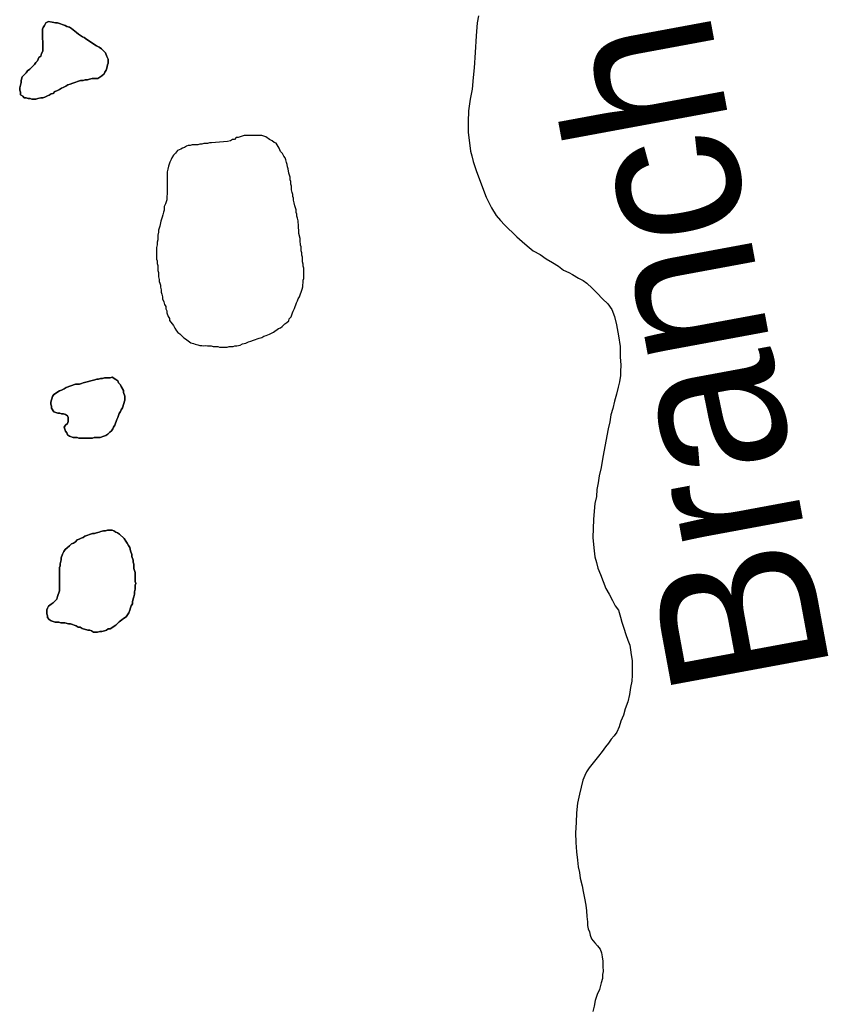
# Model space of a CAD drawing. Extents: x 103424 to 290657, y 38711 to 110967.
# Drawn here: x 214250.9266 to 214251.1664, y 40211.8219 to 40212.115 of the extents above; entities that cross this region are included whole.
import ezdxf

# ---------------------------------------------------------------- set-up
doc = ezdxf.new("R2010")
doc.units = 0
for name, color, linetype in [('GM_X_Minor_Lake', 7, 'Continuous'), ('GM_X_Minor_River', 7, 'Continuous'), ('GM_X_Minor_River_Text', 7, 'Continuous')]:
    doc.layers.add(name, color=color, linetype=linetype)

msp = doc.modelspace()

# ---------------------------------------------------------------- linework, layer by layer
at = {"layer": 'GM_X_Minor_Lake'}
for points in [[(214250.93626, 40212.11425), (214250.93512, 40212.11443), (214250.93436, 40212.11405), (214250.93398, 40212.11329), (214250.9336, 40212.11272), (214250.93341, 40212.11215), (214250.93343, 40212.10568), (214250.93305, 40212.10492), (214250.93286, 40212.10416), (214250.9323, 40212.10378), (214250.93192, 40212.10283), (214250.93135, 40212.10226), (214250.93097, 40212.10168), (214250.92965, 40212.10035), (214250.92889, 40212.09978), (214250.92851, 40212.09921), (214250.92737, 40212.09806), (214250.927, 40212.09692), (214250.927, 40212.09635), (214250.92662, 40212.09483), (214250.92662, 40212.09407), (214250.92681, 40212.0935), (214250.92682, 40212.09274), (214250.92758, 40212.09236), (214250.92796, 40212.09179), (214250.92853, 40212.09179), (214250.9291, 40212.09161), (214250.92967, 40212.09161), (214250.93024, 40212.09142), (214250.93138, 40212.09142), (214250.93195, 40212.09162), (214250.9329, 40212.09181), (214250.93347, 40212.09181), (214250.93404, 40212.092), (214250.9348, 40212.09239), (214250.93536, 40212.09258), (214250.93593, 40212.09296), (214250.9365, 40212.09315), (214250.93707, 40212.09372), (214250.93764, 40212.09392)], [(214250.93626, 40212.11425), (214250.93721, 40212.11406), (214250.93778, 40212.11406), (214250.94006, 40212.11331), (214250.94063, 40212.11293), (214250.94139, 40212.11274), (214250.94196, 40212.11237), (214250.94348, 40212.11123), (214250.94405, 40212.11066), (214250.9452, 40212.10991), (214250.94577, 40212.10972), (214250.94653, 40212.10915), (214250.94938, 40212.10726), (214250.95014, 40212.10688), (214250.9509, 40212.10631), (214250.95205, 40212.10518), (214250.95243, 40212.10404), (214250.95281, 40212.10328), (214250.95281, 40212.10214), (214250.95263, 40212.10157), (214250.95244, 40212.10062), (214250.95225, 40212.10005), (214250.95187, 40212.09948), (214250.95168, 40212.09891), (214250.95092, 40212.09833), (214250.94979, 40212.09757), (214250.94808, 40212.09756), (214250.94732, 40212.09737), (214250.94675, 40212.09718), (214250.94599, 40212.09717), (214250.94542, 40212.09698), (214250.94466, 40212.09698), (214250.94238, 40212.09621), (214250.94162, 40212.09583), (214250.94087, 40212.09564), (214250.9403, 40212.09525), (214250.93954, 40212.09487), (214250.93897, 40212.09468), (214250.9384, 40212.0943), (214250.93764, 40212.09392), (214250.93707, 40212.09372), (214250.9365, 40212.09315), (214250.93593, 40212.09296), (214250.93536, 40212.09258), (214250.9348, 40212.09239), (214250.93404, 40212.092), (214250.93347, 40212.09181), (214250.9329, 40212.09181), (214250.93195, 40212.09162), (214250.93138, 40212.09142), (214250.93024, 40212.09142), (214250.92967, 40212.09161), (214250.9291, 40212.09161), (214250.92853, 40212.09179), (214250.92796, 40212.09179), (214250.92758, 40212.09236), (214250.92682, 40212.09274), (214250.92681, 40212.0935), (214250.92662, 40212.09407), (214250.92662, 40212.09483), (214250.927, 40212.09635), (214250.927, 40212.09692), (214250.92737, 40212.09806), (214250.92851, 40212.09921), (214250.92889, 40212.09978), (214250.92965, 40212.10035), (214250.93097, 40212.10168), (214250.93135, 40212.10226), (214250.93192, 40212.10283), (214250.9323, 40212.10378), (214250.93286, 40212.10416), (214250.93305, 40212.10492), (214250.93343, 40212.10568), (214250.93341, 40212.11215), (214250.9336, 40212.11272), (214250.93398, 40212.11329), (214250.93436, 40212.11405), (214250.93512, 40212.11443), (214250.93626, 40212.11425)], [(214250.93764, 40212.09392), (214250.9384, 40212.0943), (214250.93897, 40212.09468), (214250.93954, 40212.09487), (214250.9403, 40212.09525), (214250.94087, 40212.09564), (214250.94162, 40212.09583), (214250.94238, 40212.09621), (214250.94466, 40212.09698), (214250.94542, 40212.09698), (214250.94599, 40212.09717), (214250.94675, 40212.09718), (214250.94732, 40212.09737), (214250.94808, 40212.09756), (214250.94979, 40212.09757), (214250.95092, 40212.09833), (214250.95168, 40212.09891), (214250.95187, 40212.09948), (214250.95225, 40212.10005), (214250.95244, 40212.10062), (214250.95263, 40212.10157), (214250.95281, 40212.10214), (214250.95281, 40212.10328), (214250.95243, 40212.10404), (214250.95205, 40212.10518), (214250.9509, 40212.10631), (214250.95014, 40212.10688), (214250.94938, 40212.10726), (214250.94653, 40212.10915), (214250.94577, 40212.10972), (214250.9452, 40212.10991), (214250.94405, 40212.11066), (214250.94348, 40212.11123), (214250.94196, 40212.11237), (214250.94139, 40212.11274), (214250.94063, 40212.11293), (214250.94006, 40212.11331), (214250.93778, 40212.11406), (214250.93721, 40212.11406), (214250.93626, 40212.11425)], [(214250.98346, 40212.07849), (214250.98289, 40212.07849), (214250.98232, 40212.0783), (214250.98175, 40212.07829), (214250.98118, 40212.07829), (214250.98061, 40212.0781), (214250.98004, 40212.0781), (214250.97947, 40212.07791), (214250.97776, 40212.0779), (214250.97719, 40212.07771), (214250.97662, 40212.07771), (214250.97605, 40212.07751), (214250.97548, 40212.07713), (214250.97491, 40212.07694), (214250.97435, 40212.07656), (214250.9734, 40212.07617), (214250.97283, 40212.07541), (214250.97226, 40212.07484), (214250.97169, 40212.07408), (214250.9715, 40212.07351), (214250.97113, 40212.07275), (214250.97075, 40212.0716), (214250.97056, 40212.07065), (214250.97037, 40212.06989), (214250.97038, 40212.06628), (214250.97039, 40212.06552), (214250.97039, 40212.06324), (214250.9702, 40212.06267), (214250.97021, 40212.06153), (214250.96983, 40212.06039), (214250.96945, 40212.05963), (214250.96945, 40212.05849), (214250.96927, 40212.05792), (214250.96908, 40212.05716), (214250.96889, 40212.05639), (214250.96851, 40212.05525), (214250.96814, 40212.05373), (214250.96776, 40212.05259), (214250.96776, 40212.05202), (214250.96758, 40212.05107), (214250.96758, 40212.04974), (214250.96739, 40212.04898), (214250.96739, 40212.04822), (214250.9672, 40212.04746), (214250.96721, 40212.04594), (214250.96721, 40212.04403), (214250.9674, 40212.04347), (214250.96741, 40212.04271), (214250.9676, 40212.04214), (214250.9676, 40212.04062), (214250.96779, 40212.04005), (214250.9678, 40212.03872), (214250.96799, 40212.03796), (214250.96799, 40212.03739), (214250.96818, 40212.03682), (214250.96837, 40212.03625), (214250.96837, 40212.03568), (214250.96857, 40212.03492), (214250.96857, 40212.03416), (214250.96876, 40212.03359), (214250.96895, 40212.03283), (214250.96895, 40212.03226), (214250.96934, 40212.03131), (214250.96953, 40212.03055), (214250.96991, 40212.02998), (214250.96991, 40212.02922), (214250.97029, 40212.02865), (214250.97029, 40212.02808), (214250.97068, 40212.02694), (214250.97106, 40212.02637), (214250.97106, 40212.0258), (214250.9722, 40212.02429), (214250.97259, 40212.02353), (214250.97316, 40212.02277), (214250.97354, 40212.0222), (214250.97411, 40212.02182), (214250.97525, 40212.02069), (214250.97582, 40212.02031), (214250.97735, 40212.01917), (214250.97811, 40212.01899), (214250.97868, 40212.0188), (214250.97944, 40212.01861), (214250.98001, 40212.01842), (214250.98058, 40212.01842), (214250.98115, 40212.01824), (214250.98172, 40212.01843), (214250.98229, 40212.01824), (214250.98343, 40212.01824), (214250.984, 40212.01806), (214250.98533, 40212.01806), (214250.9859, 40212.01787)], [(214250.9859, 40212.01787), (214250.98761, 40212.01788), (214250.98818, 40212.01788), (214250.98874, 40212.01807), (214250.98988, 40212.01808), (214250.99045, 40212.01827), (214250.99102, 40212.01827), (214250.99197, 40212.01846), (214250.99273, 40212.01885), (214250.99368, 40212.01904), (214250.99444, 40212.01942), (214250.9952, 40212.01962), (214250.99596, 40212.02), (214250.99767, 40212.02057), (214250.99843, 40212.02077), (214250.99899, 40212.02115), (214250.99975, 40212.02134), (214251.0007, 40212.02172), (214251.00184, 40212.0223), (214251.00336, 40212.02344), (214251.00393, 40212.02364), (214251.00449, 40212.02402), (214251.00525, 40212.02478), (214251.00582, 40212.02516), (214251.00639, 40212.02573), (214251.00658, 40212.02631), (214251.00715, 40212.02688), (214251.00752, 40212.02802), (214251.00771, 40212.02859), (214251.00809, 40212.02935), (214251.00866, 40212.03106), (214251.00903, 40212.03164), (214251.00922, 40212.03221), (214251.0096, 40212.03278), (214251.01035, 40212.03506), (214251.01054, 40212.03582), (214251.01054, 40212.03639), (214251.01073, 40212.03696), (214251.01073, 40212.03772), (214251.01092, 40212.03829), (214251.01091, 40212.04133), (214251.01072, 40212.0419), (214251.01071, 40212.04247), (214251.01052, 40212.04323), (214251.01052, 40212.04456), (214251.01033, 40212.04513), (214251.01033, 40212.04589), (214251.01013, 40212.04646), (214251.01013, 40212.0476), (214251.00994, 40212.04817), (214251.00975, 40212.0495), (214251.00975, 40212.05007), (214251.00936, 40212.05159), (214251.00935, 40212.05425), (214251.00916, 40212.05482), (214251.00916, 40212.05539), (214251.00897, 40212.05615), (214251.00878, 40212.05672), (214251.00878, 40212.05729), (214251.00859, 40212.05786), (214251.00858, 40212.05862), (214251.0082, 40212.05976), (214251.00801, 40212.06071), (214251.00782, 40212.06147), (214251.00781, 40212.06204), (214251.00762, 40212.06261), (214251.00762, 40212.06318), (214251.00743, 40212.06375), (214251.00724, 40212.06451), (214251.00724, 40212.06565), (214251.00704, 40212.06622), (214251.00704, 40212.06698), (214251.00685, 40212.06755), (214251.00685, 40212.06831), (214251.00647, 40212.06945), (214251.00627, 40212.07078), (214251.00608, 40212.07135), (214251.00589, 40212.0721), (214251.0057, 40212.07267), (214251.00551, 40212.07343), (214251.00531, 40212.074), (214251.00493, 40212.07457), (214251.00455, 40212.07533), (214251.00398, 40212.0759), (214251.0036, 40212.07685), (214251.00322, 40212.07742), (214251.00264, 40212.07837), (214251.00207, 40212.07855), (214251.0015, 40212.07912), (214251.00074, 40212.0795), (214250.9996, 40212.08026), (214250.99846, 40212.08063), (214250.99504, 40212.08062), (214250.99314, 40212.08061), (214250.99143, 40212.08004), (214250.99086, 40212.08003), (214250.99029, 40212.07946), (214250.98972, 40212.07946), (214250.98916, 40212.07908), (214250.98821, 40212.07889), (214250.98346, 40212.07849)], [(214250.94547, 40212.00728), (214250.94888, 40212.00824), (214250.94945, 40212.00843), (214250.95002, 40212.00844), (214250.95059, 40212.00863), (214250.95116, 40212.00863), (214250.95173, 40212.00882), (214250.95344, 40212.00883), (214250.95401, 40212.00902), (214250.95515, 40212.00826), (214250.95572, 40212.00789), (214250.95591, 40212.00732), (214250.95648, 40212.00675), (214250.95668, 40212.00618), (214250.95744, 40212.00504), (214250.95744, 40212.00447), (214250.95782, 40212.00333), (214250.95783, 40212.00219), (214250.95707, 40211.99991), (214250.95669, 40211.99934), (214250.9565, 40211.99877), (214250.95613, 40211.99819), (214250.95575, 40211.99705), (214250.95537, 40211.99648), (214250.95481, 40211.99477), (214250.95443, 40211.9942), (214250.95424, 40211.99363), (214250.95386, 40211.99306), (214250.95329, 40211.99267), (214250.95272, 40211.9921), (214250.95215, 40211.99172), (214250.95158, 40211.99153), (214250.95045, 40211.99114), (214250.94874, 40211.99114), (214250.94817, 40211.99095), (214250.94418, 40211.99093), (214250.94361, 40211.99112), (214250.94247, 40211.99112), (214250.94133, 40211.99149), (214250.94076, 40211.99187), (214250.94057, 40211.99244), (214250.94018, 40211.99301), (214250.9398, 40211.99415), (214250.94018, 40211.99472), (214250.94075, 40211.99529), (214250.94094, 40211.99586), (214250.94093, 40211.997), (214250.94074, 40211.99757), (214250.94017, 40211.99795), (214250.9396, 40211.99814), (214250.93903, 40211.99814), (214250.93846, 40211.99832), (214250.93789, 40211.99832), (214250.93675, 40211.9987), (214250.93599, 40211.99984), (214250.93599, 40212.00041), (214250.93579, 40212.00098), (214250.93579, 40212.00155), (214250.93636, 40212.00326), (214250.93674, 40212.00383), (214250.93844, 40212.00498), (214250.93901, 40212.00517), (214250.93977, 40212.00555), (214250.94034, 40212.00593), (214250.94319, 40212.00689), (214250.94433, 40212.0069), (214250.9449, 40212.00709), (214250.94547, 40212.00728)], [(214250.94874, 40211.99114), (214250.95045, 40211.99114), (214250.95158, 40211.99153), (214250.95215, 40211.99172), (214250.95272, 40211.9921), (214250.95329, 40211.99267), (214250.95386, 40211.99306), (214250.95424, 40211.99363), (214250.95443, 40211.9942), (214250.95481, 40211.99477), (214250.95537, 40211.99648), (214250.95575, 40211.99705), (214250.95613, 40211.99819), (214250.9565, 40211.99877), (214250.95669, 40211.99934), (214250.95707, 40211.99991), (214250.95783, 40212.00219), (214250.95782, 40212.00333), (214250.95744, 40212.00447), (214250.95744, 40212.00504), (214250.95668, 40212.00618), (214250.95648, 40212.00675), (214250.95591, 40212.00732), (214250.95572, 40212.00789), (214250.95515, 40212.00826), (214250.95401, 40212.00902), (214250.95344, 40212.00883), (214250.95173, 40212.00882), (214250.95116, 40212.00863), (214250.95059, 40212.00863), (214250.95002, 40212.00844), (214250.94945, 40212.00843), (214250.94888, 40212.00824), (214250.94547, 40212.00728)], [(214250.94547, 40212.00728), (214250.9449, 40212.00709), (214250.94433, 40212.0069), (214250.94319, 40212.00689), (214250.94034, 40212.00593), (214250.93977, 40212.00555), (214250.93901, 40212.00517), (214250.93844, 40212.00498), (214250.93674, 40212.00383), (214250.93636, 40212.00326), (214250.93579, 40212.00155), (214250.93579, 40212.00098), (214250.93599, 40212.00041), (214250.93599, 40211.99984), (214250.93675, 40211.9987), (214250.93789, 40211.99832), (214250.93846, 40211.99832), (214250.93903, 40211.99814), (214250.9396, 40211.99814), (214250.94017, 40211.99795), (214250.94074, 40211.99757), (214250.94093, 40211.997), (214250.94094, 40211.99586), (214250.94075, 40211.99529), (214250.94018, 40211.99472), (214250.9398, 40211.99415), (214250.94018, 40211.99301), (214250.94057, 40211.99244), (214250.94076, 40211.99187), (214250.94133, 40211.99149), (214250.94247, 40211.99112), (214250.94361, 40211.99112), (214250.94418, 40211.99093), (214250.94817, 40211.99095), (214250.94874, 40211.99114)], [(214250.95399, 40211.9636), (214250.95261, 40211.96359), (214250.95204, 40211.9634), (214250.95147, 40211.9634), (214250.95071, 40211.96321), (214250.95014, 40211.96302), (214250.94938, 40211.96282), (214250.94881, 40211.96263), (214250.94824, 40211.96263), (214250.94597, 40211.96186), (214250.9454, 40211.96148), (214250.94483, 40211.96129), (214250.94426, 40211.96091), (214250.94369, 40211.96071), (214250.94312, 40211.96014), (214250.94255, 40211.95976), (214250.94198, 40211.95957), (214250.94141, 40211.959), (214250.94065, 40211.95842), (214250.94009, 40211.95785), (214250.93971, 40211.95728), (214250.93933, 40211.95652), (214250.93895, 40211.95538), (214250.93895, 40211.9548), (214250.93858, 40211.95366), (214250.93858, 40211.95309), (214250.93839, 40211.95252), (214250.9384, 40211.95081), (214250.93841, 40211.94568), (214250.93784, 40211.94397), (214250.93766, 40211.94321), (214250.93709, 40211.94264), (214250.93652, 40211.94206), (214250.93595, 40211.94168), (214250.93519, 40211.94111), (214250.93481, 40211.94054), (214250.93463, 40211.93997), (214250.93463, 40211.93883), (214250.93482, 40211.93826), (214250.93482, 40211.93769), (214250.93539, 40211.93712), (214250.93596, 40211.93674), (214250.9371, 40211.93636), (214250.93824, 40211.93637), (214250.93881, 40211.93618), (214250.93995, 40211.93618), (214250.9411, 40211.93581), (214250.94166, 40211.93581), (214250.94338, 40211.93525), (214250.94395, 40211.93487), (214250.94452, 40211.93487)], [(214250.95399, 40211.9636), (214250.95451, 40211.96341), (214250.95508, 40211.96303), (214250.95565, 40211.96285), (214250.95622, 40211.96247), (214250.95755, 40211.96114), (214250.95812, 40211.96038), (214250.95851, 40211.95981), (214250.95889, 40211.95905), (214250.95927, 40211.95849), (214250.95946, 40211.95754), (214250.95985, 40211.9564), (214250.95985, 40211.95583), (214250.96023, 40211.95469), (214250.96023, 40211.95412), (214250.96042, 40211.95355), (214250.96043, 40211.95222), (214250.96081, 40211.95108), (214250.96082, 40211.94842), (214250.96101, 40211.94785), (214250.96082, 40211.94728), (214250.96082, 40211.94671), (214250.96082, 40211.94614), (214250.96063, 40211.94538), (214250.96064, 40211.94462), (214250.96045, 40211.94386), (214250.96026, 40211.94329), (214250.96007, 40211.94234), (214250.96007, 40211.94176), (214250.95969, 40211.94119), (214250.95951, 40211.94062), (214250.95932, 40211.93986), (214250.95894, 40211.9391), (214250.95818, 40211.93796), (214250.95743, 40211.93738), (214250.95686, 40211.937), (214250.9561, 40211.93643), (214250.95515, 40211.93548), (214250.95344, 40211.93433), (214250.95287, 40211.93433), (214250.95231, 40211.93395), (214250.95174, 40211.93375), (214250.95098, 40211.93356), (214250.95041, 40211.93356), (214250.94965, 40211.93337), (214250.94851, 40211.93336), (214250.94794, 40211.93374), (214250.94737, 40211.93393), (214250.9468, 40211.93393), (214250.94509, 40211.93449), (214250.94452, 40211.93487), (214250.94395, 40211.93487), (214250.94338, 40211.93525), (214250.94166, 40211.93581), (214250.9411, 40211.93581), (214250.93995, 40211.93618), (214250.93881, 40211.93618), (214250.93824, 40211.93637), (214250.9371, 40211.93636), (214250.93596, 40211.93674), (214250.93539, 40211.93712), (214250.93482, 40211.93769), (214250.93482, 40211.93826), (214250.93463, 40211.93883), (214250.93463, 40211.93997), (214250.93481, 40211.94054), (214250.93519, 40211.94111), (214250.93595, 40211.94168), (214250.93652, 40211.94206), (214250.93709, 40211.94264), (214250.93766, 40211.94321), (214250.93784, 40211.94397), (214250.93841, 40211.94568), (214250.9384, 40211.95081), (214250.93839, 40211.95252), (214250.93858, 40211.95309), (214250.93858, 40211.95366), (214250.93895, 40211.9548), (214250.93895, 40211.95538), (214250.93933, 40211.95652), (214250.93971, 40211.95728), (214250.94009, 40211.95785), (214250.94065, 40211.95842), (214250.94141, 40211.959), (214250.94198, 40211.95957), (214250.94255, 40211.95976), (214250.94312, 40211.96014), (214250.94369, 40211.96071), (214250.94426, 40211.96091), (214250.94483, 40211.96129), (214250.9454, 40211.96148), (214250.94597, 40211.96186), (214250.94824, 40211.96263), (214250.94881, 40211.96263), (214250.94938, 40211.96282), (214250.95014, 40211.96302), (214250.95071, 40211.96321), (214250.95147, 40211.9634), (214250.95204, 40211.9634), (214250.95261, 40211.96359), (214250.95399, 40211.9636)], [(214250.94452, 40211.93487), (214250.94509, 40211.93449), (214250.9468, 40211.93393), (214250.94737, 40211.93393), (214250.94794, 40211.93374), (214250.94851, 40211.93336), (214250.94965, 40211.93337), (214250.95041, 40211.93356), (214250.95098, 40211.93356), (214250.95174, 40211.93375), (214250.95231, 40211.93395), (214250.95287, 40211.93433), (214250.95344, 40211.93433), (214250.95515, 40211.93548), (214250.9561, 40211.93643), (214250.95686, 40211.937), (214250.95743, 40211.93738), (214250.95818, 40211.93796), (214250.95894, 40211.9391), (214250.95932, 40211.93986), (214250.95951, 40211.94062), (214250.95969, 40211.94119), (214250.96007, 40211.94176), (214250.96007, 40211.94234), (214250.96026, 40211.94329), (214250.96045, 40211.94386), (214250.96064, 40211.94462), (214250.96063, 40211.94538), (214250.96082, 40211.94614), (214250.96082, 40211.94671), (214250.96082, 40211.94728), (214250.96101, 40211.94785), (214250.96082, 40211.94842), (214250.96081, 40211.95108), (214250.96043, 40211.95222), (214250.96042, 40211.95355), (214250.96023, 40211.95412), (214250.96023, 40211.95469), (214250.95985, 40211.95583), (214250.95985, 40211.9564), (214250.95946, 40211.95754), (214250.95927, 40211.95849), (214250.95889, 40211.95905), (214250.95851, 40211.95981), (214250.95812, 40211.96038), (214250.95755, 40211.96114), (214250.95622, 40211.96247), (214250.95565, 40211.96285), (214250.95508, 40211.96303), (214250.95451, 40211.96341), (214250.95399, 40211.9636)]]:
    msp.add_lwpolyline(points, dxfattribs=at)
at = {"layer": 'GM_X_Minor_River'}
for points in [[(214251.06266, 40212.11615), (214251.06232, 40212.11405), (214251.06201, 40212.11025), (214251.06171, 40212.1053), (214251.06142, 40212.10073), (214251.06109, 40212.09787), (214251.06077, 40212.09444), (214251.06025, 40212.09139), (214251.05975, 40212.08796), (214251.05961, 40212.08473), (214251.05967, 40212.08169), (214251.06034, 40212.07599), (214251.06074, 40212.07467), (214251.06115, 40212.07297), (214251.06196, 40212.07032), (214251.06356, 40212.06598), (214251.06495, 40212.06239), (214251.06653, 40212.05918), (214251.0679, 40212.05693), (214251.06925, 40212.05543), (214251.07042, 40212.05412), (214251.07158, 40212.053), (214251.07273, 40212.05188), (214251.07409, 40212.05057), (214251.07563, 40212.04927), (214251.07717, 40212.04797), (214251.07891, 40212.04648), (214251.08102, 40212.04538), (214251.08275, 40212.04408), (214251.08467, 40212.04297), (214251.0864, 40212.04186), (214251.08794, 40212.04075), (214251.08947, 40212.04001), (214251.09062, 40212.03946), (214251.09235, 40212.03835), (214251.09369, 40212.03762), (214251.09484, 40212.03688), (214251.09639, 40212.03539), (214251.09793, 40212.03389), (214251.09948, 40212.03221), (214251.10103, 40212.03071), (214251.1022, 40212.02903), (214251.10299, 40212.02695), (214251.10361, 40212.02449), (214251.10423, 40212.02127), (214251.10467, 40212.01804), (214251.10473, 40212.015), (214251.10496, 40212.01253), (214251.1048, 40212.01063), (214251.10482, 40212.00949), (214251.10448, 40212.00758), (214251.10413, 40212.00606), (214251.10359, 40212.00395), (214251.10306, 40212.00185), (214251.10253, 40211.99975), (214251.10199, 40211.99784), (214251.10165, 40211.99575), (214251.10112, 40211.99364), (214251.09956, 40211.98525), (214251.09905, 40211.9822), (214251.09852, 40211.97972), (214251.09818, 40211.97762), (214251.09783, 40211.97571), (214251.09768, 40211.97362), (214251.09715, 40211.97152), (214251.097, 40211.96924), (214251.09685, 40211.96676), (214251.09671, 40211.9641), (214251.09657, 40211.96143), (214251.0968, 40211.95935), (214251.09702, 40211.95745), (214251.09724, 40211.95574), (214251.09765, 40211.95404), (214251.09806, 40211.95234), (214251.09885, 40211.95045), (214251.09965, 40211.94837), (214251.10045, 40211.94629), (214251.10143, 40211.9446), (214251.10241, 40211.94272), (214251.1032, 40211.94121), (214251.10417, 40211.9399), (214251.10478, 40211.93782), (214251.10519, 40211.9363), (214251.10578, 40211.9346), (214251.10639, 40211.93271), (214251.10699, 40211.93101), (214251.10758, 40211.9295), (214251.1078, 40211.92817), (214251.10802, 40211.92666), (214251.10824, 40211.92495), (214251.10828, 40211.92267), (214251.10831, 40211.92058), (214251.10816, 40211.91887), (214251.10781, 40211.91696), (214251.10747, 40211.91486), (214251.10694, 40211.91276), (214251.10621, 40211.91066), (214251.10568, 40211.90874), (214251.10495, 40211.90702), (214251.10441, 40211.9053), (214251.10368, 40211.90376)], [(214251.10368, 40211.90376), (214251.10294, 40211.90261), (214251.10201, 40211.90164), (214251.10127, 40211.90049), (214251.10034, 40211.89933), (214251.09941, 40211.89799), (214251.0983, 40211.89663), (214251.09551, 40211.89316), (214251.09477, 40211.89201), (214251.09422, 40211.89086), (214251.09368, 40211.88952), (214251.09315, 40211.88742), (214251.09261, 40211.88532), (214251.09209, 40211.88264), (214251.09176, 40211.87979), (214251.09163, 40211.87693), (214251.09149, 40211.87389), (214251.09154, 40211.87104), (214251.09178, 40211.86819), (214251.09202, 40211.86572), (214251.09224, 40211.86383), (214251.09265, 40211.86212), (214251.09287, 40211.86041), (214251.09348, 40211.85814), (214251.0937, 40211.85644), (214251.09411, 40211.85454), (214251.09453, 40211.85246), (214251.09475, 40211.85075), (214251.09478, 40211.84904), (214251.095, 40211.84753), (214251.09502, 40211.84639), (214251.09523, 40211.84544), (214251.09562, 40211.84449), (214251.09583, 40211.84355), (214251.09623, 40211.84241), (214251.0972, 40211.84129), (214251.09798, 40211.84035), (214251.09875, 40211.83942), (214251.09915, 40211.83828), (214251.09936, 40211.83715), (214251.09958, 40211.83582), (214251.0996, 40211.8343), (214251.09963, 40211.83278), (214251.09946, 40211.83183), (214251.09948, 40211.83069), (214251.09912, 40211.82935), (214251.09859, 40211.82744), (214251.09785, 40211.8259), (214251.09732, 40211.82418), (214251.09697, 40211.82246), (214251.09661, 40211.82094)]]:
    msp.add_lwpolyline(points, dxfattribs=at)

# ---------------------------------------------------------------- texts
at = {"layer": 'GM_X_Minor_River_Text'}
msp.add_text('Branch', height=0.047381, rotation=100.492, dxfattribs=at).set_placement((214251.16738, 40211.92123))

doc.saveas('drawing.dxf')
